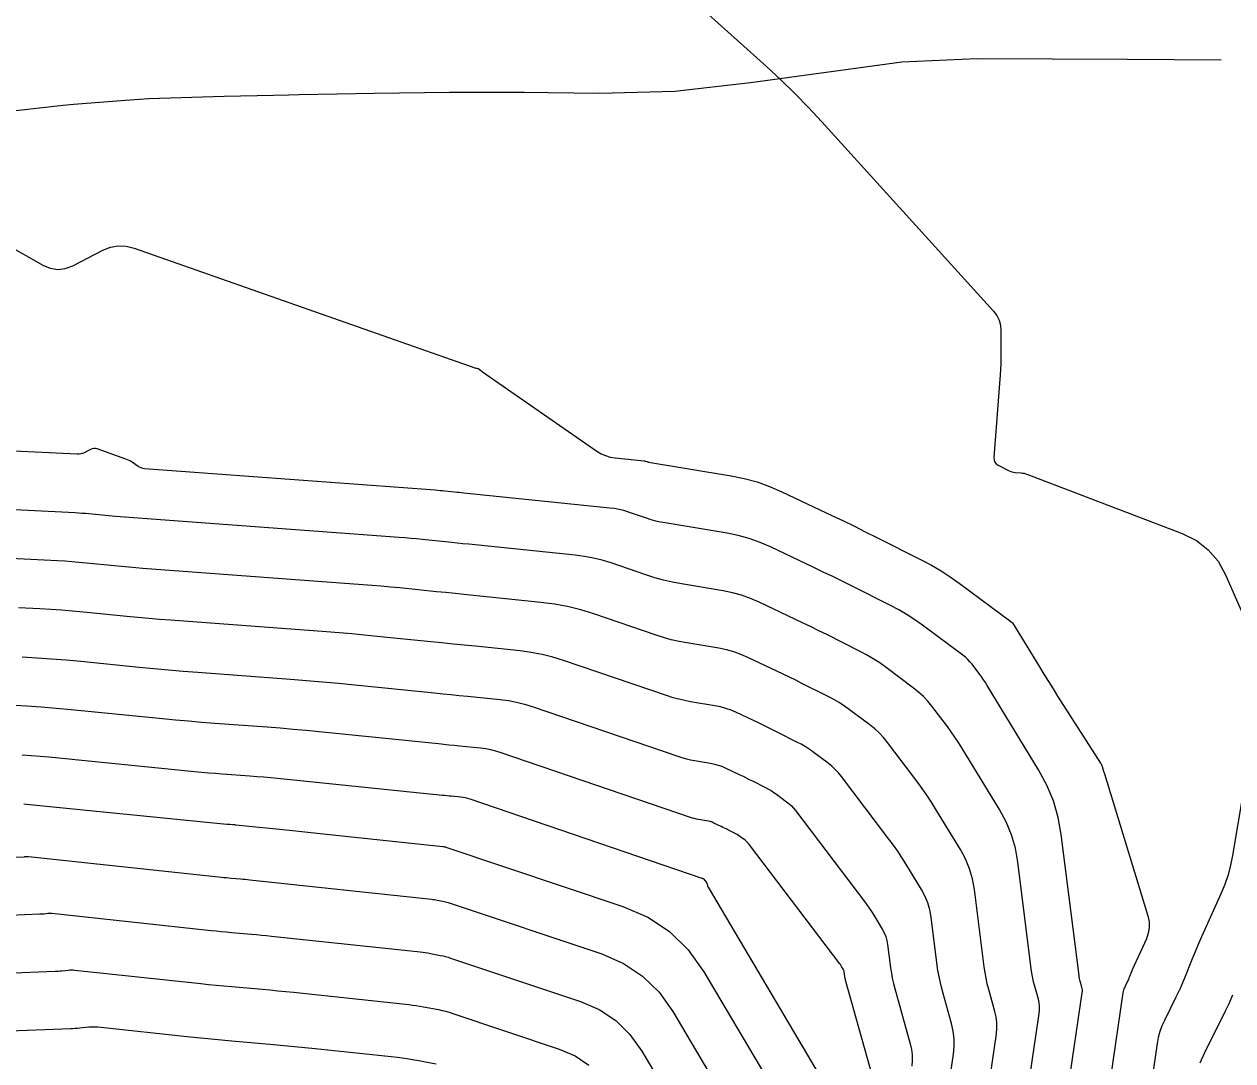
# Model space of a CAD drawing. Extents: x 658976 to 668721, y 639543 to 647196.
# Drawn here: x 661975.7 to 662056.4, y 642507.6 to 642576.7 of the extents above; entities that cross this region are included whole.
import ezdxf

# ---------------------------------------------------------------- set-up
doc = ezdxf.new("R2010")
doc.units = 0
for name, color, linetype in [('Ex_Major Contours', 7, 'Continuous'), ('Ex_Minor Contours', 7, 'Continuous'), ('R_Ramp 20 Degree Des Ls', 7, 'Continuous'), ('R_Ramp 20 Degree_Min Ls', 7, 'Continuous')]:
    doc.layers.add(name, color=color, linetype=linetype)

msp = doc.modelspace()

# ---------------------------------------------------------------- linework, layer by layer
at = {"layer": 'Ex_Major Contours'}
for points in [[(661961.681, 642569.368), (661976.994, 642560.667), (661977.488, 642560.455), (661977.985, 642560.377), (661978.485, 642560.434), (661978.987, 642560.626), (661981.002, 642561.665), (661981.509, 642561.868), (661982.025, 642561.96), (661982.548, 642561.94), (661983.079, 642561.808), (662005.882, 642553.795), (662005.898, 642553.79), (662005.914, 642553.786), (662005.931, 642553.783), (662005.947, 642553.781), (662006.014, 642553.777), (662006.031, 642553.775), (662006.046, 642553.771), (662006.06, 642553.763), (662006.074, 642553.754), (662006.215, 642553.635), (662006.243, 642553.612), (662006.271, 642553.59), (662006.3, 642553.568), (662006.33, 642553.547), (662013.961, 642548.254), (662014.243, 642548.084), (662014.539, 642547.952), (662014.85, 642547.859), (662015.175, 642547.806), (662017.118, 642547.607), (662017.143, 642547.604), (662017.169, 642547.599), (662017.194, 642547.593), (662017.218, 642547.585), (662017.316, 642547.552), (662017.341, 642547.544), (662017.366, 642547.537), (662017.391, 642547.531), (662017.417, 642547.526), (662022.929, 642546.608), (662023.801, 642546.431), (662024.655, 642546.196), (662025.49, 642545.901), (662026.306, 642545.547), (662029.681, 642543.944), (662030.414, 642543.594), (662031.146, 642543.239), (662031.876, 642542.88), (662032.603, 642542.517), (662035.651, 642540.988), (662036.299, 642540.645), (662036.93, 642540.275), (662037.545, 642539.877), (662038.142, 642539.451), (662041.673, 642536.821), (662041.676, 642536.817), (662041.68, 642536.814), (662041.688, 642536.803), (662041.692, 642536.797), (662043.489, 642533.852), (662043.79, 642533.361), (662044.094, 642532.872), (662044.401, 642532.385), (662044.711, 642531.9), (662047.579, 642527.433), (662047.611, 642527.379), (662047.639, 642527.323), (662047.663, 642527.265), (662047.683, 642527.205), (662047.754, 642526.962), (662047.772, 642526.901), (662047.79, 642526.84), (662047.809, 642526.78), (662047.827, 642526.719), (662050.727, 642517.236), (662050.809, 642516.851), (662050.821, 642516.47), (662050.762, 642516.093), (662050.631, 642515.722), (662049.695, 642513.644), (662049.663, 642513.573), (662049.633, 642513.503), (662049.603, 642513.432), (662049.574, 642513.361), (662049.46, 642513.076), (662049.431, 642513.005), (662049.401, 642512.934), (662049.369, 642512.865), (662049.335, 642512.796), (662049.163, 642512.448), (662049.126, 642512.367), (662049.096, 642512.283), (662049.073, 642512.196), (662049.057, 642512.108), (662044.936, 642483.852)], [(661975.607, 642534.522), (661976.587, 642534.467), (661977.566, 642534.4), (661978.544, 642534.321), (661979.521, 642534.23), (661983.428, 642533.841), (661984.404, 642533.747), (661985.382, 642533.659), (661986.36, 642533.577), (661987.338, 642533.501), (661993.509, 642533.043), (661994.582, 642532.959), (661995.655, 642532.868), (661996.728, 642532.77), (661997.8, 642532.665), (662003.133, 642532.123), (662003.681, 642532.068), (662004.229, 642532.012), (662004.776, 642531.956), (662005.324, 642531.9), (662007.515, 642531.676), (662008.059, 642531.605), (662008.597, 642531.503), (662009.128, 642531.371), (662009.653, 642531.208), (662019.441, 642527.868), (662019.696, 642527.787), (662019.954, 642527.716), (662020.214, 642527.656), (662020.477, 642527.607), (662021.554, 642527.427), (662021.805, 642527.377), (662022.052, 642527.309), (662022.293, 642527.224), (662022.528, 642527.121), (662023.502, 642526.659), (662023.714, 642526.558), (662023.925, 642526.455), (662024.135, 642526.352), (662024.345, 642526.247), (662025.225, 642525.806), (662025.412, 642525.707), (662025.594, 642525.6), (662025.771, 642525.485), (662025.944, 642525.362), (662026.624, 642524.856), (662026.788, 642524.724), (662026.943, 642524.581), (662027.086, 642524.428), (662027.22, 642524.265), (662031.816, 642518.203), (662031.98, 642517.981), (662032.138, 642517.755), (662032.29, 642517.526), (662032.437, 642517.293), (662033.011, 642516.351), (662033.141, 642516.111), (662033.244, 642515.861), (662033.319, 642515.602), (662033.367, 642515.333), (662033.564, 642513.777), (662033.614, 642513.427), (662033.678, 642513.081), (662033.754, 642512.736), (662033.842, 642512.395), (662034.874, 642508.708), (662034.958, 642508.336), (662035.002, 642507.962), (662035.006, 642507.585), (662034.97, 642507.205)], [(661974.779, 642517.294), (661976.794, 642517.37), (661976.86, 642517.373), (661976.926, 642517.377), (661976.992, 642517.382), (661977.058, 642517.389), (661977.321, 642517.417), (661977.386, 642517.422), (661977.452, 642517.424), (661977.518, 642517.422), (661977.584, 642517.417), (661988.224, 642516.274), (661988.56, 642516.239), (661988.896, 642516.205), (661989.232, 642516.174), (661989.568, 642516.143), (661990.914, 642516.027), (661991.25, 642515.997), (661991.586, 642515.965), (661991.922, 642515.931), (661992.258, 642515.896), (662002.168, 642514.839), (662002.34, 642514.819), (662002.51, 642514.795), (662002.681, 642514.768), (662002.85, 642514.737), (662003.528, 642514.607), (662003.697, 642514.572), (662003.864, 642514.531), (662004.03, 642514.484), (662004.194, 642514.432), (662012.868, 642511.527), (662014.124, 642510.985), (662015.225, 642510.253), (662016.172, 642509.329), (662016.966, 642508.215), (662021.158, 642501.136)]]:
    msp.add_lwpolyline(points, dxfattribs=at)
at = {"layer": 'Ex_Minor Contours'}
for points in [[(662021.403, 642577.397), (662025.283, 642573.912), (662026.241, 642573.029), (662027.175, 642572.122), (662028.086, 642571.191), (662028.974, 642570.237), (662040.43, 642557.597), (662040.648, 642557.31), (662040.804, 642556.999), (662040.897, 642556.664), (662040.929, 642556.306), (662040.93, 642554.822), (662040.926, 642554.451), (662040.916, 642554.081), (662040.899, 642553.711), (662040.874, 642553.341), (662040.456, 642547.821), (662040.464, 642547.661), (662040.514, 642547.524), (662040.605, 642547.41), (662040.739, 642547.321), (662041.485, 642546.947), (662041.577, 642546.906), (662041.672, 642546.874), (662041.769, 642546.852), (662041.869, 642546.839), (662042.273, 642546.805), (662042.374, 642546.793), (662042.472, 642546.775), (662042.57, 642546.749), (662042.665, 642546.716), (662053.029, 642542.75), (662053.969, 642542.288), (662054.764, 642541.674), (662055.415, 642540.91), (662055.923, 642539.994), (662058.363, 642534.445)], [(662044.531, 642499.654), (662046.353, 642512.101), (662046.362, 642512.2), (662046.361, 642512.298), (662046.35, 642512.396), (662046.328, 642512.493), (662046.22, 642512.88), (662046.194, 642512.977), (662046.173, 642513.075), (662046.155, 642513.173), (662046.14, 642513.273), (662044.956, 642522.669), (662044.752, 642523.811), (662044.431, 642524.912), (662043.995, 642525.973), (662043.443, 642526.994), (662040.007, 642532.624), (662039.892, 642532.807), (662039.772, 642532.988), (662039.648, 642533.165), (662039.519, 642533.339), (662038.996, 642534.029), (662038.86, 642534.197), (662038.713, 642534.353), (662038.555, 642534.499), (662038.387, 642534.634), (662035.703, 642536.634), (662035.19, 642536.998), (662034.663, 642537.34), (662034.122, 642537.657), (662033.566, 642537.952), (662030.952, 642539.263), (662030.328, 642539.574), (662029.702, 642539.882), (662029.074, 642540.186), (662028.445, 642540.487), (662025.551, 642541.862), (662024.851, 642542.165), (662024.134, 642542.418), (662023.402, 642542.62), (662022.654, 642542.772), (662018.514, 642543.462), (662018.2, 642543.521), (662017.888, 642543.592), (662017.581, 642543.677), (662017.276, 642543.774), (662016.064, 642544.187), (662015.759, 642544.282), (662015.45, 642544.359), (662015.137, 642544.418), (662014.82, 642544.459), (662005.091, 642545.454), (662004.932, 642545.47), (662004.773, 642545.487), (662004.614, 642545.503), (662004.455, 642545.519), (662003.818, 642545.584), (662003.659, 642545.599), (662003.499, 642545.614), (662003.34, 642545.627), (662003.18, 642545.64), (661983.777, 642547.082), (661983.66, 642547.098), (661983.548, 642547.129), (661983.442, 642547.175), (661983.341, 642547.236), (661982.946, 642547.51), (661982.845, 642547.575), (661982.741, 642547.633), (661982.633, 642547.683), (661982.522, 642547.727), (661980.612, 642548.398), (661980.499, 642548.426), (661980.387, 642548.43), (661980.278, 642548.411), (661980.17, 642548.367), (661979.741, 642548.147), (661979.632, 642548.099), (661979.52, 642548.067), (661979.405, 642548.05), (661979.286, 642548.048), (661959.56, 642548.991)], [(662042.198, 642501.933), (662043.487, 642510.739), (662043.509, 642510.977), (662043.507, 642511.213), (662043.479, 642511.448), (662043.427, 642511.681), (662043.167, 642512.61), (662043.106, 642512.843), (662043.054, 642513.077), (662043.011, 642513.314), (662042.977, 642513.552), (662042.059, 642520.835), (662041.894, 642521.759), (662041.634, 642522.65), (662041.281, 642523.508), (662040.835, 642524.333), (662038.322, 642528.451), (662038.093, 642528.815), (662037.855, 642529.174), (662037.609, 642529.526), (662037.353, 642529.872), (662036.312, 642531.245), (662036.041, 642531.578), (662035.749, 642531.889), (662035.435, 642532.178), (662035.101, 642532.446), (662033.263, 642533.816), (662032.835, 642534.12), (662032.396, 642534.405), (662031.944, 642534.67), (662031.48, 642534.915), (662029.3, 642536.009), (662028.78, 642536.269), (662028.258, 642536.525), (662027.734, 642536.779), (662027.209, 642537.03), (662024.795, 642538.177), (662024.211, 642538.43), (662023.614, 642538.641), (662023.003, 642538.809), (662022.379, 642538.936), (662019.611, 642539.397), (662019.008, 642539.51), (662018.411, 642539.648), (662017.82, 642539.81), (662017.235, 642539.996), (662014.909, 642540.79), (662014.324, 642540.971), (662013.731, 642541.119), (662013.131, 642541.232), (662012.523, 642541.312), (662005.411, 642542.039), (662005.024, 642542.078), (662004.637, 642542.118), (662004.25, 642542.157), (662003.862, 642542.197), (662002.313, 642542.354), (662001.926, 642542.392), (662001.538, 642542.428), (662001.15, 642542.46), (662000.762, 642542.49), (661981.84, 642543.897), (661981.616, 642543.914), (661981.392, 642543.933), (661981.168, 642543.953), (661980.944, 642543.974), (661980.05, 642544.063), (661979.826, 642544.084), (661979.602, 642544.102), (661979.378, 642544.118), (661979.154, 642544.13), (661959.41, 642545.115)], [(662039.841, 642504.047), (662040.621, 642509.378), (662040.657, 642509.754), (662040.653, 642510.128), (662040.609, 642510.5), (662040.526, 642510.869), (662040.114, 642512.339), (662040.018, 642512.708), (662039.936, 642513.08), (662039.868, 642513.455), (662039.813, 642513.832), (662039.162, 642519.001), (662039.035, 642519.707), (662038.838, 642520.387), (662038.568, 642521.042), (662038.227, 642521.672), (662036.637, 642524.278), (662036.295, 642524.823), (662035.939, 642525.36), (662035.569, 642525.888), (662035.186, 642526.406), (662033.358, 642528.818), (662033.093, 642529.143), (662032.807, 642529.447), (662032.501, 642529.73), (662032.174, 642529.992), (662030.823, 642530.998), (662030.481, 642531.242), (662030.129, 642531.47), (662029.767, 642531.682), (662029.395, 642531.879), (662027.649, 642532.755), (662027.232, 642532.963), (662026.813, 642533.169), (662026.394, 642533.372), (662025.974, 642533.573), (662024.04, 642534.492), (662023.572, 642534.694), (662023.093, 642534.863), (662022.604, 642534.998), (662022.104, 642535.1), (662019.965, 642535.456), (662019.443, 642535.554), (662018.926, 642535.673), (662018.414, 642535.813), (662017.908, 642535.975), (662013.754, 642537.392), (662012.889, 642537.661), (662012.012, 642537.879), (662011.124, 642538.046), (662010.226, 642538.164), (662005.731, 642538.624), (662005.116, 642538.686), (662004.501, 642538.749), (662003.885, 642538.812), (662003.27, 642538.874), (662000.809, 642539.124), (662000.193, 642539.185), (661999.577, 642539.241), (661998.961, 642539.293), (661998.344, 642539.341), (661983.673, 642540.431), (661983.197, 642540.468), (661982.722, 642540.508), (661982.247, 642540.551), (661981.772, 642540.597), (661979.874, 642540.785), (661979.399, 642540.83), (661978.923, 642540.868), (661978.448, 642540.901), (661977.971, 642540.927), (661962.753, 642541.686)], [(662037.294, 642504.864), (662037.755, 642508.016), (662037.804, 642508.531), (662037.799, 642509.043), (662037.739, 642509.551), (662037.625, 642510.056), (662037.062, 642512.069), (662036.931, 642512.574), (662036.818, 642513.082), (662036.724, 642513.595), (662036.65, 642514.112), (662036.265, 642517.167), (662036.177, 642517.654), (662036.041, 642518.124), (662035.855, 642518.577), (662035.619, 642519.012), (662034.578, 642520.718), (662034.313, 642521.141), (662034.037, 642521.557), (662033.75, 642521.965), (662033.454, 642522.367), (662030.289, 642526.541), (662030.09, 642526.785), (662029.875, 642527.014), (662029.645, 642527.227), (662029.399, 642527.424), (662028.383, 642528.18), (662028.126, 642528.363), (662027.861, 642528.535), (662027.589, 642528.695), (662027.31, 642528.842), (662025.997, 642529.501), (662025.683, 642529.658), (662025.369, 642529.812), (662025.054, 642529.965), (662024.738, 642530.116), (662023.284, 642530.807), (662022.932, 642530.959), (662022.572, 642531.086), (662022.205, 642531.187), (662021.829, 642531.264), (662020.221, 642531.531), (662019.828, 642531.605), (662019.44, 642531.695), (662019.055, 642531.8), (662018.675, 642531.921), (662011.739, 642534.288), (662011.026, 642534.509), (662010.304, 642534.689), (662009.573, 642534.827), (662008.833, 642534.924), (662005.854, 642535.229), (662005.109, 642535.305), (662004.365, 642535.381), (662003.62, 642535.456), (662002.875, 642535.532), (661999.304, 642535.895), (661998.461, 642535.978), (661997.616, 642536.055), (661996.772, 642536.126), (661995.927, 642536.192), (661985.506, 642536.966), (661984.779, 642537.022), (661984.052, 642537.083), (661983.326, 642537.149), (661982.6, 642537.219), (661979.697, 642537.508), (661978.971, 642537.575), (661978.245, 642537.634), (661977.517, 642537.684), (661976.789, 642537.725), (661975.368, 642537.795)], [(662058.188, 642531.968), (662056.389, 642521.281), (662056.256, 642520.62), (662056.082, 642519.971), (662055.866, 642519.335), (662055.609, 642518.712), (662054.224, 642515.639), (662054.084, 642515.323), (662053.948, 642515.006), (662053.814, 642514.688), (662053.684, 642514.368), (662053.172, 642513.085), (662053.04, 642512.766), (662052.903, 642512.45), (662052.759, 642512.136), (662052.608, 642511.825), (662051.834, 642510.264), (662051.669, 642509.896), (662051.534, 642509.519), (662051.43, 642509.132), (662051.356, 642508.735), (662047.935, 642485.272)], [(662032.222, 642507.008), (662030.559, 642512.948), (662030.543, 642513.012), (662030.528, 642513.077), (662030.517, 642513.142), (662030.507, 642513.207), (662030.47, 642513.5), (662030.461, 642513.55), (662030.447, 642513.599), (662030.428, 642513.646), (662030.403, 642513.691), (662030.296, 642513.867), (662030.268, 642513.911), (662030.24, 642513.954), (662030.21, 642513.996), (662030.179, 642514.038), (662024.151, 642521.988), (662024.083, 642522.071), (662024.01, 642522.149), (662023.932, 642522.221), (662023.849, 642522.288), (662023.504, 642522.545), (662023.417, 642522.607), (662023.327, 642522.665), (662023.234, 642522.719), (662023.14, 642522.769), (662022.694, 642522.993), (662022.587, 642523.046), (662022.481, 642523.099), (662022.374, 642523.151), (662022.266, 642523.202), (662021.773, 642523.436), (662021.653, 642523.488), (662021.531, 642523.531), (662021.406, 642523.566), (662021.279, 642523.591), (662020.733, 642523.682), (662020.6, 642523.707), (662020.468, 642523.738), (662020.337, 642523.774), (662020.208, 642523.815), (662007.566, 642528.129), (662007.23, 642528.233), (662006.89, 642528.318), (662006.546, 642528.383), (662006.197, 642528.428), (662004.794, 642528.572), (662004.443, 642528.608), (662004.092, 642528.643), (662003.742, 642528.679), (662003.391, 642528.715), (661995.438, 642529.523), (661994.567, 642529.608), (661993.695, 642529.688), (661992.823, 642529.762), (661991.95, 642529.829), (661988.457, 642530.089), (661987.584, 642530.157), (661986.711, 642530.23), (661985.839, 642530.308), (661984.968, 642530.392), (661978.874, 642530.998), (661977.881, 642531.091), (661976.887, 642531.171), (661975.893, 642531.24), (661975.161, 642531.28)], [(661975.618, 642527.994), (661976.21, 642527.953), (661976.8, 642527.906), (661977.391, 642527.851), (661987.118, 642526.883), (661987.579, 642526.838), (661988.041, 642526.797), (661988.502, 642526.758), (661988.964, 642526.722), (661990.812, 642526.585), (661991.273, 642526.549), (661991.735, 642526.51), (661992.196, 642526.468), (661992.657, 642526.423), (662003.649, 642525.306), (662003.802, 642525.291), (662003.956, 642525.275), (662004.11, 642525.259), (662004.264, 642525.243), (662004.879, 642525.181), (662005.032, 642525.161), (662005.183, 642525.132), (662005.332, 642525.095), (662005.48, 642525.049), (662020.975, 642519.761), (662020.982, 642519.759), (662020.989, 642519.758), (662021.004, 642519.755), (662021.011, 642519.754), (662021.017, 642519.751), (662021.039, 642519.741), (662021.054, 642519.733), (662021.059, 642519.73), (662021.064, 642519.727), (662021.074, 642519.72), (662021.078, 642519.716), (662021.082, 642519.712), (662021.273, 642519.46), (662021.288, 642519.438), (662021.3, 642519.415), (662021.311, 642519.39), (662021.319, 642519.365), (662021.345, 642519.26), (662021.353, 642519.234), (662021.362, 642519.209), (662021.373, 642519.185), (662021.386, 642519.161), (662029.474, 642505.503)], [(661975.72, 642524.72), (661975.907, 642524.703), (661989.269, 642523.373), (661989.319, 642523.368), (661989.37, 642523.364), (661989.421, 642523.36), (661989.471, 642523.356), (661989.673, 642523.341), (661989.724, 642523.337), (661989.775, 642523.332), (661989.825, 642523.328), (661989.876, 642523.323), (661993.455, 642522.959), (661994.069, 642522.896), (661994.682, 642522.833), (661995.296, 642522.769), (661995.909, 642522.704), (662003.684, 642521.874), (662003.701, 642521.872), (662003.718, 642521.869), (662003.735, 642521.867), (662003.751, 642521.864), (662003.818, 642521.851), (662003.835, 642521.847), (662003.851, 642521.843), (662003.868, 642521.839), (662003.884, 642521.834), (662015.701, 642517.875), (662017.354, 642517.162), (662018.804, 642516.198), (662020.051, 642514.982), (662021.095, 642513.516), (662026.702, 642504.047)], [(661975.064, 642521.167), (661975.767, 642521.193), (661975.79, 642521.194), (661975.813, 642521.196), (661975.836, 642521.198), (661975.859, 642521.2), (661975.95, 642521.21), (661975.973, 642521.212), (661975.996, 642521.212), (661976.019, 642521.212), (661976.042, 642521.21), (661988.922, 642519.826), (661989.078, 642519.81), (661989.235, 642519.794), (661989.393, 642519.779), (661989.55, 642519.765), (661990.178, 642519.711), (661990.336, 642519.697), (661990.493, 642519.682), (661990.65, 642519.666), (661990.806, 642519.65), (662002.926, 642518.356), (662003.02, 642518.345), (662003.114, 642518.332), (662003.208, 642518.317), (662003.301, 642518.3), (662003.673, 642518.229), (662003.766, 642518.21), (662003.858, 642518.187), (662003.949, 642518.162), (662004.039, 642518.133), (662014.284, 642514.701), (662015.739, 642514.074), (662017.014, 642513.225), (662018.112, 642512.156), (662019.03, 642510.866), (662023.93, 642502.592)], [(661974.493, 642513.421), (661977.821, 642513.546), (661977.93, 642513.551), (661978.039, 642513.558), (661978.148, 642513.567), (661978.257, 642513.578), (661978.691, 642513.624), (661978.8, 642513.633), (661978.908, 642513.636), (661979.017, 642513.633), (661979.125, 642513.624), (661987.526, 642512.722), (661988.041, 642512.668), (661988.556, 642512.617), (661989.071, 642512.568), (661989.586, 642512.522), (661991.649, 642512.343), (661992.164, 642512.297), (661992.68, 642512.248), (661993.195, 642512.197), (661993.709, 642512.143), (662001.411, 642511.321), (662001.659, 642511.292), (662001.907, 642511.258), (662002.154, 642511.218), (662002.4, 642511.174), (662003.383, 642510.985), (662003.628, 642510.934), (662003.87, 642510.875), (662004.111, 642510.807), (662004.349, 642510.732), (662011.451, 642508.353), (662012.508, 642507.897), (662013.436, 642507.28)], [(662054.212, 642507.426), (662054.505, 642508.08), (662055.882, 642510.855), (662056.149, 642511.407), (662056.405, 642511.965)], [(661974.208, 642509.548), (661978.849, 642509.723), (661979.001, 642509.73), (661979.153, 642509.74), (661979.304, 642509.752), (661979.456, 642509.767), (661980.062, 642509.832), (661980.213, 642509.844), (661980.364, 642509.848), (661980.516, 642509.844), (661980.667, 642509.832), (661986.828, 642509.17), (661987.522, 642509.097), (661988.216, 642509.028), (661988.91, 642508.962), (661989.605, 642508.9), (661992.384, 642508.659), (661993.079, 642508.596), (661993.773, 642508.531), (661994.467, 642508.462), (661995.161, 642508.39), (662000.653, 642507.804), (662000.978, 642507.765), (662001.303, 642507.72), (662001.627, 642507.669), (662001.949, 642507.61), (662003.238, 642507.363)]]:
    msp.add_lwpolyline(points, dxfattribs=at)
at = {"layer": 'R_Ramp 20 Degree Des Ls'}
msp.add_lwpolyline([(661973.992, 642570.858), (661978.343, 642571.337), (661978.597, 642571.365), (661979.034, 642571.405), (661982.495, 642571.668), (661982.818, 642571.692), (661984.066, 642571.785), (661989.084, 642571.942), (661992.382, 642572.016), (661993.406, 642572.037), (661994.1, 642572.051), (661999.115, 642572.141), (662004.128, 642572.214), (662008.45, 642572.218), (662009.137, 642572.211), (662010.703, 642572.192), (662014.142, 642572.145), (662019.159, 642572.278), (662024.203, 642572.858), (662029.254, 642573.539), (662034.305, 642574.238), (662039.327, 642574.446), (662044.335, 642574.436), (662049.343, 642574.41), (662055.627, 642574.356)], dxfattribs=at)
at = {"layer": 'R_Ramp 20 Degree_Min Ls'}
msp.add_lwpolyline([(661973.992, 642570.858), (661978.343, 642571.337), (661978.597, 642571.365), (661979.034, 642571.405), (661982.495, 642571.668), (661982.818, 642571.692), (661984.066, 642571.785), (661989.084, 642571.942), (661992.382, 642572.016), (661993.406, 642572.037), (661994.1, 642572.051), (661999.115, 642572.141), (662004.128, 642572.214), (662008.45, 642572.218), (662009.137, 642572.211), (662010.703, 642572.192), (662014.142, 642572.145), (662019.159, 642572.278), (662024.203, 642572.858), (662029.254, 642573.539), (662034.305, 642574.238), (662039.327, 642574.446), (662044.335, 642574.436), (662049.343, 642574.41), (662055.627, 642574.356)], dxfattribs=at)

doc.saveas('drawing.dxf')
